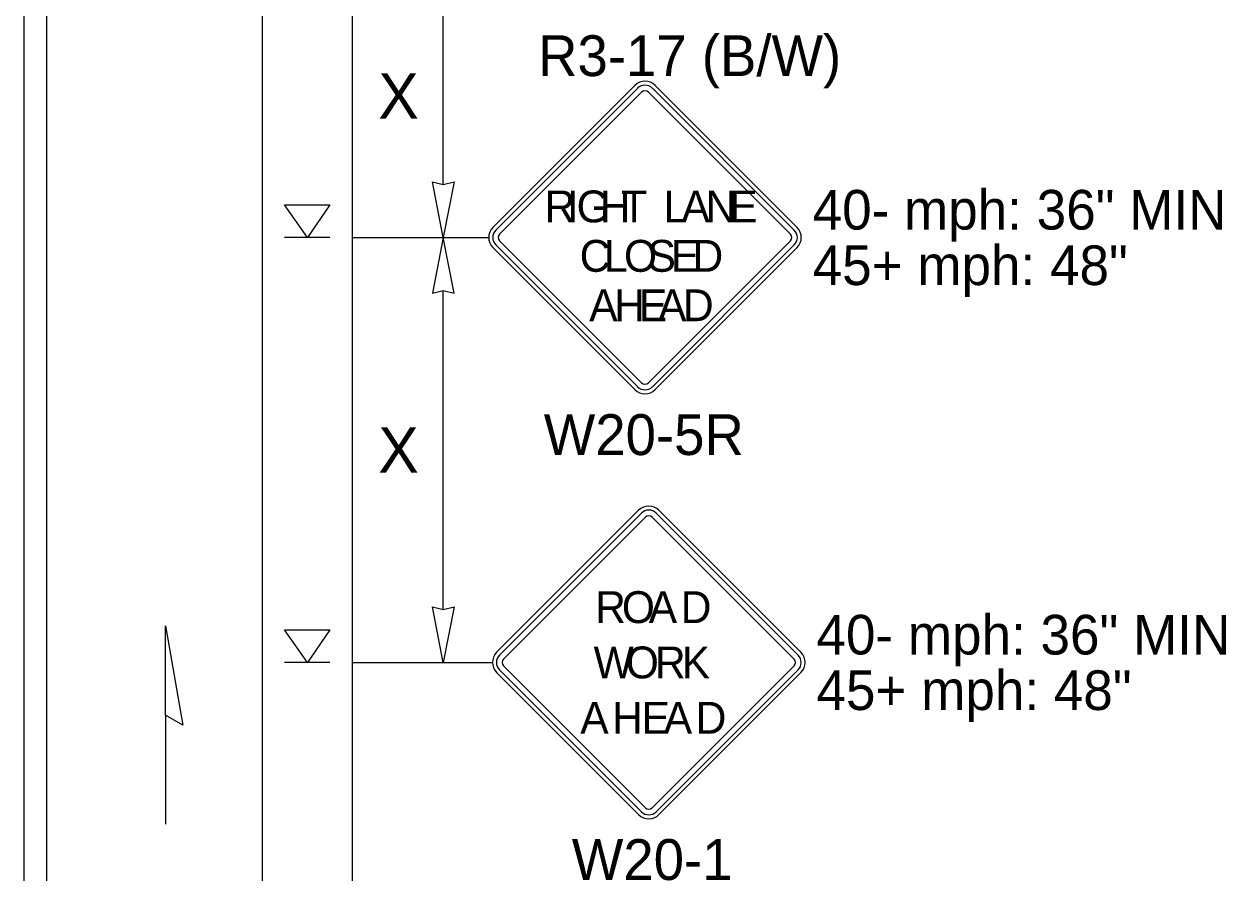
# Model space of a CAD drawing. Extents: x 99958 to 100136, y 99935 to 100013.
# Drawn here: x 100063.652 to 100065.773, y 99971.906 to 99973.418 of the extents above; entities that cross this region are included whole.
import ezdxf

# ---------------------------------------------------------------- set-up
doc = ezdxf.new("R2010")
doc.units = 0
for name, color, linetype in [('RD_ED_ShoulderPavedEdge', 7, 'Continuous'), ('RD_MK_LineDblYellowCenter', 7, 'Continuous'), ('RD_MK_LineEdgeWhite', 7, 'Continuous'), ('TR_SN_ConstructionSigns', 7, 'Continuous'), ('TR_WZ_PortableSignMountBlk-Org', 7, 'Continuous'), ('TR_WZ_WorkZoneDetails', 7, 'Continuous'), ('TR_WZ_WorkZoneTextCurrent', 7, 'Continuous')]:
    doc.layers.add(name, color=color, linetype=linetype)

msp = doc.modelspace()

# ---------------------------------------------------------------- linework, layer by layer
at = {"layer": 'RD_ED_ShoulderPavedEdge'}
msp.add_lwpolyline([(100064.2319, 99971.9059), (100064.2319, 99973.6724)], dxfattribs=at)
at = {"layer": 'RD_MK_LineDblYellowCenter'}
for p, q in [((100063.6519, 99971.9059), (100063.6519, 99973.5424)), ((100063.6919, 99971.9059), (100063.6919, 99973.5424))]:
    msp.add_line(p, q, dxfattribs=at)
at = {"layer": 'RD_MK_LineEdgeWhite'}
msp.add_line((100064.0719, 99973.6724), (100064.0719, 99971.9059), dxfattribs=at)
at = {"layer": 'TR_SN_ConstructionSigns'}
for p, q in [((100064.7299, 99973.3101), (100064.4794, 99973.0595)), ((100064.7349, 99973.3051), (100064.4843, 99973.0545)), ((100064.4913, 99973.0476), (100064.7419, 99973.2981)), ((100064.7538, 99973.2981), (100065.0044, 99973.0476)), ((100065.0113, 99973.0545), (100064.7608, 99973.3051)), ((100065.0163, 99973.0595), (100064.7657, 99973.3101)), ((100064.4794, 99973.0237), (100064.7299, 99972.7731)), ((100064.4843, 99973.0287), (100064.7349, 99972.7781)), ((100064.7419, 99972.7851), (100064.4913, 99973.0356)), ((100065.0044, 99973.0356), (100064.7538, 99972.7851)), ((100064.7608, 99972.7781), (100065.0113, 99973.0287)), ((100064.7657, 99972.7731), (100065.0163, 99973.0237)), ((100064.7366, 99972.5601), (100064.486, 99972.3095)), ((100064.7416, 99972.5551), (100064.491, 99972.3045)), ((100065.018, 99972.3045), (100064.7674, 99972.5551)), ((100065.023, 99972.3095), (100064.7724, 99972.5601)), ((100064.498, 99972.2976), (100064.7485, 99972.5481)), ((100064.7605, 99972.5481), (100065.0111, 99972.2976)), ((100064.491, 99972.2787), (100064.7416, 99972.0281)), ((100064.7485, 99972.0351), (100064.498, 99972.2856)), ((100065.0111, 99972.2856), (100064.7605, 99972.0351)), ((100064.7674, 99972.0281), (100065.018, 99972.2787)), ((100064.486, 99972.2737), (100064.7366, 99972.0231)), ((100064.7724, 99972.0231), (100065.023, 99972.2737))]:
    msp.add_line(p, q, dxfattribs=at)
for centre, radius, start, end in [((100064.7478, 99973.2922), 0.0253, 45, 135), ((100064.7478, 99973.2922), 0.0183, 45, 135), ((100064.7478, 99973.2922), 0.00844, 45, 135), ((100064.4973, 99973.0416), 0.0253, 135, 225), ((100064.4973, 99973.0416), 0.0183, 135, 225), ((100064.4973, 99973.0416), 0.00844, 135, 225), ((100064.9984, 99973.0416), 0.00844, 315, 45), ((100064.9984, 99973.0416), 0.0183, 315, 45), ((100064.9984, 99973.0416), 0.0253, 315, 45), ((100064.7478, 99972.791), 0.00844, 225, 315), ((100064.7478, 99972.791), 0.0253, 225, 315), ((100064.7478, 99972.791), 0.0183, 225, 315), ((100064.7545, 99972.5422), 0.0253, 45, 135), ((100064.7545, 99972.5422), 0.0183, 45, 135), ((100064.7545, 99972.5422), 0.00844, 45, 135), ((100064.5039, 99972.2916), 0.0253, 135, 225), ((100064.5039, 99972.2916), 0.0183, 135, 225), ((100064.5039, 99972.2916), 0.00844, 135, 225), ((100065.0051, 99972.2916), 0.00844, 315, 45), ((100065.0051, 99972.2916), 0.0183, 315, 45), ((100065.0051, 99972.2916), 0.0253, 315, 45), ((100064.7545, 99972.041), 0.0253, 225, 315), ((100064.7545, 99972.041), 0.0183, 225, 315), ((100064.7545, 99972.041), 0.00844, 225, 315)]:
    msp.add_arc(centre, radius, start, end, dxfattribs=at)
at = {"layer": 'TR_WZ_PortableSignMountBlk-Org'}
for p, q in [((100064.1919, 99973.0416), (100064.1119, 99973.0416)), ((100064.1919, 99972.2916), (100064.1119, 99972.2916))]:
    msp.add_line(p, q, dxfattribs=at)
for points in [[(100064.152, 99973.0416), (100064.1119, 99973.0991), (100064.1919, 99973.0991)], [(100064.152, 99972.2916), (100064.1119, 99972.3491), (100064.1919, 99972.3491)]]:
    msp.add_lwpolyline(points, close=True, dxfattribs=at)
at = {"layer": 'TR_WZ_WorkZoneDetails'}
for p, q in [((100064.3919, 99973.1353), (100064.3919, 99973.4479)), ((100064.2319, 99973.0416), (100064.4719, 99973.0416)), ((100064.3919, 99972.3853), (100064.3919, 99972.9479)), ((100064.2319, 99972.2916), (100064.4786, 99972.2916)), ((100063.9015, 99972.1988), (100063.9015, 99972.0059))]:
    msp.add_line(p, q, dxfattribs=at)
for points in [[(100064.3919, 99973.0416), (100064.3727, 99973.1399), (100064.3919, 99973.1353), (100064.4112, 99973.1399)], [(100064.3919, 99973.0416), (100064.3727, 99972.9433), (100064.3919, 99972.9479), (100064.4112, 99972.9433)], [(100064.3919, 99972.2916), (100064.3727, 99972.3899), (100064.3919, 99972.3853), (100064.4112, 99972.3899)], [(100063.9015, 99972.356), (100063.9323, 99972.181), (100063.9015, 99972.1988)]]:
    msp.add_lwpolyline(points, close=True, dxfattribs=at)

# ---------------------------------------------------------------- texts
at = {"layer": 'TR_SN_ConstructionSigns'}
for s, p in [('R3-17 (B/W)', (100064.5591, 99973.3265)), ('W20-5R', (100064.5692, 99972.6577)), ('W20-1', (100064.6187, 99971.9077))]:
    msp.add_text(s, height=0.072, rotation=360, dxfattribs=at).set_placement(p)
for s, p in [('R', (100064.5706, 99973.0683)), ('I', (100064.61, 99973.0683)), ('G', (100064.6271, 99973.0683)), ('H', (100064.6679, 99973.0683)), ('T', (100064.7058, 99973.0683)), ('L', (100064.7807, 99973.0683)), ('A', (100064.8122, 99973.0683)), ('N', (100064.8547, 99973.0683)), ('E', (100064.8963, 99973.0683)), ('C', (100064.6325, 99972.9811)), ('L', (100064.6753, 99972.9811)), ('O', (100064.7107, 99972.9811)), ('S', (100064.7523, 99972.9811)), ('E', (100064.7934, 99972.9811)), ('D', (100064.8316, 99972.9811)), ('A', (100064.6494, 99972.8939)), ('H', (100064.6933, 99972.8939)), ('E', (100064.7371, 99972.8939)), ('A', (100064.7709, 99972.8939)), ('D', (100064.8148, 99972.8939)), ('R', (100064.6599, 99972.3611)), ('O', (100064.7069, 99972.3611)), ('A', (100064.7543, 99972.3611)), ('D', (100064.8108, 99972.3611)), ('W', (100064.657, 99972.2635)), ('O', (100064.7139, 99972.2635)), ('R', (100064.7654, 99972.2635)), ('K', (100064.8126, 99972.2635)), ('A', (100064.6336, 99972.1658)), ('H', (100064.6898, 99972.1658)), ('E', (100064.7416, 99972.1658)), ('A', (100064.7809, 99972.1658)), ('D', (100064.8372, 99972.1658))]:
    msp.add_text(s, height=0.0562, dxfattribs=at).set_placement(p)
at = {"layer": 'TR_WZ_WorkZoneDetails'}
for s, p in [('40- mph: 36" MIN', (100065.0437, 99973.0556)), ('45+ mph: 48"', (100065.0437, 99972.9576)), ('40- mph: 36" MIN', (100065.0504, 99972.3056)), ('45+ mph: 48"', (100065.0504, 99972.2076))]:
    msp.add_text(s, height=0.07, dxfattribs=at).set_placement(p)
at = {"layer": 'TR_WZ_WorkZoneTextCurrent'}
for p in [(100064.2772, 99973.2516), (100064.2772, 99972.6266)]:
    msp.add_text('X', height=0.08, dxfattribs=at).set_placement(p)

doc.saveas('drawing.dxf')
